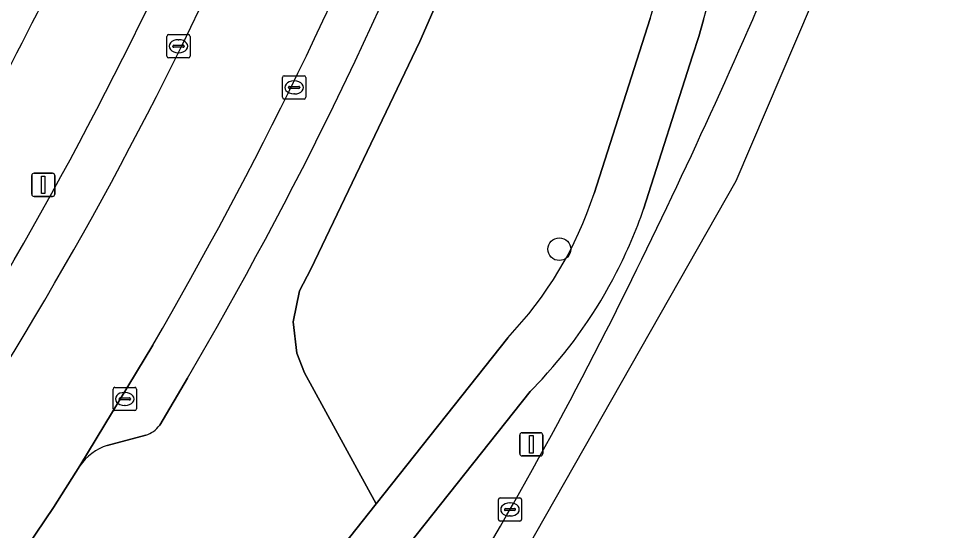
# Model space of a CAD drawing. Extents: x 162542 to 163147, y 380779 to 381521.
# Drawn here: x 163062.13 to 163101.92, y 380958.83 to 380980.87 of the extents above; entities that cross this region are included whole.
import ezdxf

# ---------------------------------------------------------------- set-up
doc = ezdxf.new("R2010")
doc.units = 0
for name, color, linetype in [('IMGEO_Berm_groen', 7, 'Continuous'), ('IMGEO_Boom', 7, 'Continuous'), ('IMGEO_Erf', 7, 'Continuous'), ('IMGEO_Fietspad_gesloten', 7, 'Continuous'), ('IMGEO_Kolk', 7, 'Continuous'), ('IMGEO_Lichtmast', 7, 'Continuous'), ('IMGEO_Parkeervlak_open', 7, 'Continuous'), ('IMGEO_Rijbaan_lokaal_gesloten', 7, 'Continuous'), ('IMGEO_Rijbaan_lokaal_open', 7, 'Continuous'), ('IMGEO_Verkeersbordpaal', 7, 'Continuous'), ('IMGEO_Voetpad_open', 7, 'Continuous')]:
    doc.layers.add(name, color=color, linetype=linetype)

msp = doc.modelspace()

# ---------------------------------------------------------------- linework, layer by layer
at = {"layer": 'IMGEO_Berm_groen'}
for points in [[(163074.43, 380965.619), (163074.1, 380966.465), (163073.95, 380967.815), (163074.225, 380969.146), (163074.714, 380970.08), (163079.391, 380979.871), (163082.225, 380986.346), (163084.894, 380992.933), (163086.964, 381000), (163089.194, 381007.335), (163094.981, 381005.761), (163095.768, 381008.68), (163090.516, 381010.104), (163089.809, 381011.641), (163089.57, 381012.554), (163089.416, 381014.332), (163089.453, 381014.635), (163089.294, 381014.047), (163088.512, 381011.194), (163087.092, 381006.049)], [(163092.757, 380995.985), (163093.596, 381000), (163094.981, 381005.761), (163089.194, 381007.335), (163086.964, 381000), (163084.894, 380992.933), (163082.225, 380986.346), (163079.391, 380979.871), (163074.714, 380970.08), (163074.225, 380969.146), (163073.95, 380967.815), (163074.1, 380966.465), (163074.43, 380965.619), (163077.516, 380959.974), (163083.177, 380967.125)], [(163086.891, 380973.329), (163089.306, 380980.867)], [(163091.598, 380980.807), (163091.496, 380980.451), (163091.393, 380980.096), (163091.127, 380979.262), (163089.02, 380972.664)], [(163068.791, 380949.375), (163069.063, 380949.482), (163069.2, 380949.551), (163069.327, 380949.629), (163077.516, 380959.974), (163074.43, 380965.619)], [(163069.4, 380965.39), (163068.206, 380963.357)], [(163084.655, 380965.347), (163084.146, 380964.813), (163071.198, 380948.478)], [(163067.603, 380962.925), (163065.952, 380962.487)], [(163064.768, 380961.607), (163063.64, 380959.812), (163062.151, 380957.602)]]:
    msp.add_lwpolyline(points, dxfattribs=at)
for centre, radius, start, end in [((162962.217, 381017.831), 132.355, 343.78303, 350.4997), ((162967.411, 381016.335), 129.169, 344.03482, 350.7431), ((162919.052, 381053.611), 174.32, 329.59663, 338.61399), ((162850.42, 381087.005), 265.455, 333.22397, 336.63581), ((163071.377, 380978.403), 16.323, 316.2966, 341.89), ((163069.073, 380979.567), 21.108, 332.8859, 340.9105), ((163069.27, 380979.487), 20.896, 317.415, 332.8353), ((162924.955, 381049.938), 182.215, 327.41456, 333.07118), ((163067.205, 380964.117), 1.256, 288.4473, 322.7897), ((163066.628, 380960.341), 2.249, 107.4788, 145.7638)]:
    msp.add_arc(centre, radius, start, end, dxfattribs=at)
at = {"layer": 'IMGEO_Boom'}
msp.add_circle((163085.396, 380970.936), 0.489, dxfattribs=at)
at = {"layer": 'IMGEO_Erf'}
msp.add_arc((162910.283, 381058.618), 171.214, 324.70076, 335.01574, dxfattribs=at)
at = {"layer": 'IMGEO_Fietspad_gesloten'}
for points in [[(163089.306, 380980.867), (163086.891, 380973.329)], [(163089.02, 380972.664), (163091.127, 380979.262), (163091.393, 380980.096), (163091.496, 380980.451), (163091.598, 380980.807)], [(163083.177, 380967.125), (163077.516, 380959.974), (163069.327, 380949.629), (163066.101, 380945.542)], [(163058.556, 380935.625), (163055.829, 380931.606), (163057.639, 380930.264), (163059.824, 380933.595), (163061.929, 380936.564), (163063.171, 380938.254), (163067.583, 380943.893), (163071.198, 380948.478), (163084.146, 380964.813), (163084.655, 380965.347)]]:
    msp.add_lwpolyline(points, dxfattribs=at)
for centre, radius, start, end in [((162962.217, 381017.831), 132.355, 343.78303, 350.4997), ((162967.411, 381016.335), 129.169, 344.03482, 350.7431), ((163071.377, 380978.403), 16.323, 316.2966, 341.89), ((163069.073, 380979.567), 21.108, 332.8859, 340.9105), ((163069.27, 380979.487), 20.896, 317.415, 332.8353)]:
    msp.add_arc(centre, radius, start, end, dxfattribs=at)
at = {"layer": 'IMGEO_Kolk'}
for p, q in [((163068.515, 380979.246), (163068.515, 380980.098)), ((163068.59, 380980.172), (163069.442, 380980.172)), ((163069.003, 380979.952), (163069.028, 380979.952)), ((163069.516, 380980.098), (163069.516, 380979.246)), ((163068.774, 380979.666), (163068.774, 380979.678)), ((163069.212, 380979.629), (163068.814, 380979.629)), ((163068.817, 380979.715), (163069.215, 380979.715)), ((163069.258, 380979.678), (163069.258, 380979.666)), ((163069.442, 380979.172), (163068.59, 380979.172)), ((163069.026, 380979.392), (163069.001, 380979.392)), ((163073.487, 380977.475), (163073.487, 380978.327)), ((163073.562, 380978.401), (163074.414, 380978.401)), ((163074.488, 380978.327), (163074.488, 380977.475)), ((163073.789, 380977.944), (163074.187, 380977.944)), ((163073.975, 380978.181), (163074, 380978.181)), ((163073.746, 380977.895), (163073.746, 380977.907)), ((163074.184, 380977.858), (163073.786, 380977.858)), ((163073.998, 380977.621), (163073.973, 380977.621)), ((163074.23, 380977.907), (163074.23, 380977.895)), ((163074.414, 380977.401), (163073.562, 380977.401)), ((163066.203, 380964.064), (163066.203, 380964.916)), ((163066.278, 380964.99), (163067.13, 380964.99)), ((163067.204, 380964.916), (163067.204, 380964.064)), ((163066.462, 380964.484), (163066.462, 380964.496)), ((163066.9, 380964.447), (163066.502, 380964.447)), ((163066.505, 380964.533), (163066.903, 380964.533)), ((163066.691, 380964.77), (163066.716, 380964.77)), ((163066.946, 380964.496), (163066.946, 380964.484)), ((163067.13, 380963.99), (163066.278, 380963.99)), ((163066.714, 380964.21), (163066.689, 380964.21)), ((163082.774, 380959.306), (163082.774, 380960.158)), ((163082.849, 380960.232), (163083.701, 380960.232)), ((163083.262, 380960.012), (163083.287, 380960.012)), ((163083.775, 380960.158), (163083.775, 380959.306)), ((163083.033, 380959.726), (163083.033, 380959.738)), ((163083.471, 380959.689), (163083.073, 380959.689)), ((163083.076, 380959.775), (163083.474, 380959.775)), ((163083.517, 380959.738), (163083.517, 380959.726)), ((163083.701, 380959.232), (163082.849, 380959.232)), ((163083.285, 380959.452), (163083.26, 380959.452))]:
    msp.add_line(p, q, dxfattribs=at)
for points in [[(163068.515, 380979.246), (163068.515, 380980.098)], [(163068.59, 380980.172), (163069.442, 380980.172)], [(163069.516, 380980.098), (163069.516, 380979.246)], [(163069.442, 380979.172), (163068.59, 380979.172)], [(163073.487, 380977.475), (163073.487, 380978.327)], [(163073.562, 380978.401), (163074.414, 380978.401)], [(163074.488, 380978.327), (163074.488, 380977.475)], [(163074.414, 380977.401), (163073.562, 380977.401)], [(163066.203, 380964.064), (163066.203, 380964.916)], [(163066.278, 380964.99), (163067.13, 380964.99)], [(163067.204, 380964.916), (163067.204, 380964.064)], [(163067.13, 380963.99), (163066.278, 380963.99)], [(163082.774, 380959.306), (163082.774, 380960.158)], [(163082.849, 380960.232), (163083.701, 380960.232)], [(163083.775, 380960.158), (163083.775, 380959.306)], [(163083.701, 380959.232), (163082.849, 380959.232)]]:
    msp.add_lwpolyline(points, dxfattribs=at)
for centre, radius, start, end in [((163068.592, 380980.096), 0.0765, 91.552, 178.448), ((163068.592, 380980.096), 0.0765, 91.552, 178.448), ((163069.44, 380980.096), 0.0765, 1.552, 88.448), ((163069.44, 380980.096), 0.0765, 1.552, 88.448), ((163068.814, 380979.675), 0.0403, 85.8775, 175.7526), ((163068.811, 380979.665), 0.0366, 178.938, 274.7102), ((163069.215, 380979.672), 0.043, 264.8664, 352.4533), ((163069.219, 380979.677), 0.0386, 1.7309, 96.639), ((163068.592, 380979.248), 0.0765, 181.552, 268.448), ((163068.592, 380979.248), 0.0765, 181.552, 268.448), ((163069.44, 380979.248), 0.0765, 271.552, 358.448), ((163069.44, 380979.248), 0.0765, 271.552, 358.448), ((163073.564, 380978.325), 0.0765, 91.552, 178.448), ((163073.564, 380978.325), 0.0765, 91.552, 178.448), ((163074.412, 380978.325), 0.0765, 1.552, 88.448), ((163074.412, 380978.325), 0.0765, 1.552, 88.448), ((163073.786, 380977.904), 0.0403, 85.8775, 175.7526), ((163074.191, 380977.906), 0.0386, 1.7309, 96.639), ((163073.783, 380977.894), 0.0366, 178.938, 274.7102), ((163074.187, 380977.901), 0.043, 264.8664, 352.4533), ((163073.564, 380977.477), 0.0765, 181.552, 268.448), ((163073.564, 380977.477), 0.0765, 181.552, 268.448), ((163074.412, 380977.477), 0.0765, 271.552, 358.448), ((163074.412, 380977.477), 0.0765, 271.552, 358.448), ((163066.28, 380964.914), 0.0765, 91.552, 178.448), ((163066.28, 380964.914), 0.0765, 91.552, 178.448), ((163067.128, 380964.914), 0.0765, 1.552, 88.448), ((163067.128, 380964.914), 0.0765, 1.552, 88.448), ((163066.502, 380964.493), 0.0403, 85.8775, 175.7526), ((163066.499, 380964.483), 0.0366, 178.938, 274.7102), ((163066.903, 380964.49), 0.043, 264.8664, 352.4533), ((163066.907, 380964.495), 0.0386, 1.7309, 96.639), ((163066.28, 380964.066), 0.0765, 181.552, 268.448), ((163066.28, 380964.066), 0.0765, 181.552, 268.448), ((163067.128, 380964.066), 0.0765, 271.552, 358.448), ((163067.128, 380964.066), 0.0765, 271.552, 358.448), ((163082.851, 380960.156), 0.0765, 91.552, 178.448), ((163082.851, 380960.156), 0.0765, 91.552, 178.448), ((163083.699, 380960.156), 0.0765, 1.552, 88.448), ((163083.699, 380960.156), 0.0765, 1.552, 88.448), ((163083.073, 380959.735), 0.0403, 85.8775, 175.7526), ((163083.07, 380959.725), 0.0366, 178.938, 274.7102), ((163083.474, 380959.732), 0.043, 264.8664, 352.4533), ((163083.478, 380959.737), 0.0386, 1.7309, 96.639), ((163082.851, 380959.308), 0.0765, 181.552, 268.448), ((163082.851, 380959.308), 0.0765, 181.552, 268.448), ((163083.699, 380959.308), 0.0765, 271.552, 358.448), ((163083.699, 380959.308), 0.0765, 271.552, 358.448)]:
    msp.add_arc(centre, radius, start, end, dxfattribs=at)
for centre, major_axis, ratio, start_param, end_param in [((163069.002, 380979.672), (-0.387, 0.002), 0.722429, 4.712389, 7.853982), ((163069.027, 380979.672), (-0.39, 0.002), 0.717154, 1.570796, 4.712389), ((163073.974, 380977.901), (-0.387, 0.002), 0.722429, 4.712389, 7.853982), ((163073.999, 380977.901), (-0.39, 0.002), 0.717154, 1.570796, 4.712389), ((163066.69, 380964.49), (-0.387, 0.002), 0.722429, 4.712389, 7.853982), ((163066.715, 380964.49), (-0.39, 0.002), 0.717154, 1.570796, 4.712389), ((163083.261, 380959.732), (-0.387, 0.002), 0.722429, 4.712389, 7.853982), ((163083.286, 380959.732), (-0.39, 0.002), 0.717154, 1.570796, 4.712389)]:
    msp.add_ellipse(centre, major_axis=major_axis, ratio=ratio, start_param=start_param, end_param=end_param, dxfattribs=at)
at = {"layer": 'IMGEO_Lichtmast'}
for p, q in [((163062.702, 380973.306), (163062.702, 380974.106)), ((163062.702, 380974.106), (163062.702, 380973.306)), ((163062.802, 380974.206), (163063.592, 380974.206)), ((163063.592, 380974.206), (163062.802, 380974.206)), ((163063.692, 380974.106), (163063.692, 380973.306)), ((163063.692, 380973.306), (163063.692, 380974.106)), ((163063.592, 380973.206), (163062.802, 380973.206)), ((163062.802, 380973.206), (163063.592, 380973.206))]:
    msp.add_line(p, q, dxfattribs=at)
msp.add_lwpolyline([(163063.122, 380974.081), (163063.272, 380974.081), (163063.272, 380973.331), (163063.122, 380973.331), (163063.122, 380974.081)], dxfattribs=at)
for centre, start, end in [((163062.802, 380974.106), 90, 180), ((163062.802, 380974.106), 90, 180), ((163063.592, 380974.106), 0, 90), ((163063.592, 380974.106), 360, 90), ((163062.802, 380973.306), 180, 270), ((163062.802, 380973.306), 180, 270), ((163063.592, 380973.306), 270, 0), ((163063.592, 380973.306), 270, 0)]:
    msp.add_arc(centre, 0.1, start, end, dxfattribs=at)
at = {"layer": 'IMGEO_Parkeervlak_open'}
for points in [[(163067.907, 380966.811), (163064.768, 380961.607)], [(163068.206, 380963.357), (163069.4, 380965.39)], [(163065.952, 380962.487), (163067.603, 380962.925)]]:
    msp.add_lwpolyline(points, dxfattribs=at)
for centre, radius, start, end in [((162914.407, 381056.247), 177.654, 329.77301, 338.332), ((162919.052, 381053.611), 174.32, 329.59663, 338.61399), ((162907.981, 381058.987), 177.596, 328.25182, 336.7357), ((162918.247, 381053.869), 168.154, 327.88541, 336.96482), ((163067.205, 380964.117), 1.256, 288.4473, 322.7897), ((163066.628, 380960.341), 2.249, 107.4788, 145.7638)]:
    msp.add_arc(centre, radius, start, end, dxfattribs=at)
at = {"layer": 'IMGEO_Rijbaan_lokaal_gesloten'}
msp.add_lwpolyline([(163062.369, 380926.22), (163069.643, 380932.768), (163092.997, 380973.876), (163099.48, 380989.07), (163114.525, 381043.88), (163135.379, 381116.471), (163139.069, 381133.952), (163137.61, 381134.315), (163137.557, 381133.07), (163136.979, 381131.279), (163105.941, 381018.863), (163101.737, 381003.421), (163101.031, 381000.829)], dxfattribs=at)
for centre, radius, start, end in [((162850.42, 381087.005), 265.455, 333.22397, 336.63581), ((162924.955, 381049.938), 182.215, 327.41456, 333.07118)]:
    msp.add_arc(centre, radius, start, end, dxfattribs=at)
at = {"layer": 'IMGEO_Rijbaan_lokaal_open'}
msp.add_lwpolyline([(163062.151, 380957.602), (163063.64, 380959.812), (163064.768, 380961.607), (163067.907, 380966.811)], dxfattribs=at)
for centre, radius, start, end in [((162914.407, 381056.247), 177.654, 329.77301, 338.332), ((162918.247, 381053.869), 168.154, 327.88541, 336.96482)]:
    msp.add_arc(centre, radius, start, end, dxfattribs=at)
at = {"layer": 'IMGEO_Verkeersbordpaal'}
for p, q in [((163083.694, 380962.138), (163083.694, 380962.938)), ((163083.694, 380962.938), (163083.694, 380962.138)), ((163083.794, 380963.038), (163084.584, 380963.038)), ((163084.584, 380963.038), (163083.794, 380963.038)), ((163084.684, 380962.938), (163084.684, 380962.138)), ((163084.684, 380962.138), (163084.684, 380962.938)), ((163084.584, 380962.038), (163083.794, 380962.038)), ((163083.794, 380962.038), (163084.584, 380962.038))]:
    msp.add_line(p, q, dxfattribs=at)
msp.add_lwpolyline([(163084.114, 380962.913), (163084.264, 380962.913), (163084.264, 380962.163), (163084.114, 380962.163), (163084.114, 380962.913)], dxfattribs=at)
for centre, start, end in [((163083.794, 380962.938), 90, 180), ((163083.794, 380962.938), 90, 180), ((163084.584, 380962.938), 0, 90), ((163084.584, 380962.938), 360, 90), ((163083.794, 380962.138), 180, 270), ((163083.794, 380962.138), 180, 270), ((163084.584, 380962.138), 270, 0), ((163084.584, 380962.138), 270, 0)]:
    msp.add_arc(centre, 0.1, start, end, dxfattribs=at)
at = {"layer": 'IMGEO_Voetpad_open'}
for centre, radius, start, end in [((162907.981, 381058.987), 177.596, 328.25182, 336.7357), ((162910.283, 381058.618), 171.214, 324.70076, 335.01574)]:
    msp.add_arc(centre, radius, start, end, dxfattribs=at)

doc.saveas('drawing.dxf')
